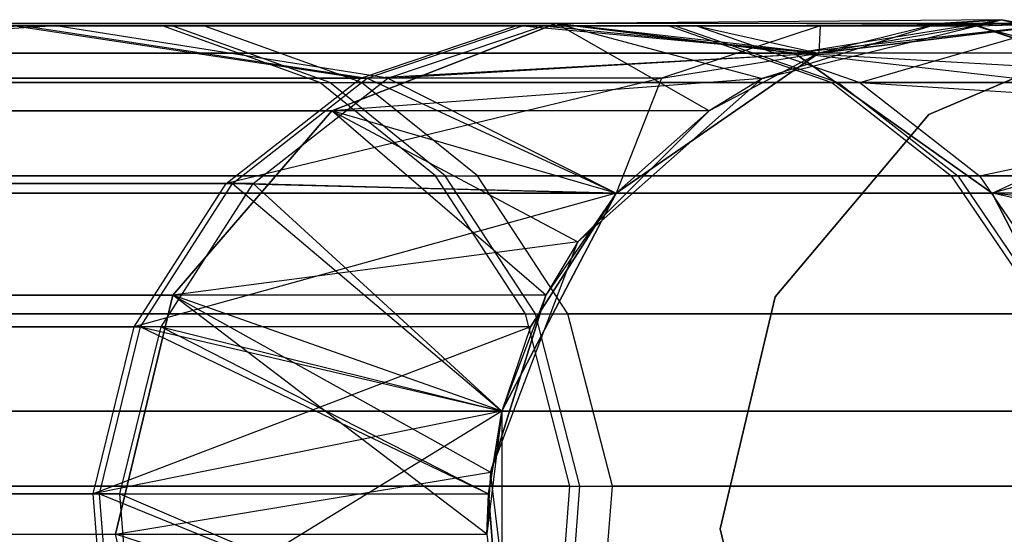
# Model space of a CAD drawing. Extents: x 0.3 to 7.1, y -3.38 to 3.38.
# Tile 463 of 604: x 6.81 to 7, y 0 to 0.1. Entities that reach past the tile are written whole.
import ezdxf

# ---------------------------------------------------------------- set-up
doc = ezdxf.new("R2010")
doc.units = 0
doc.header["$LTSCALE"] = 2.54
doc.layers.get('0').update_dxf_attribs({"linetype": 'CONTINUOUS'})

# ---------------------------------------------------------------- blocks, each defined once
blk = doc.blocks.new('SINGLES_AVVSTL_STL')
at = {"color": 0}
for p, q in [((6.9963, 0.1, 17.50622), (6.9098, 0.09927, 18.162)), ((6.9963, 0.1, 17.50622), (6.9098, 0.09927, 18.162)), ((6.94983, 0.08855, 1.70622), (6.9963, 0.1, 1.70622)), ((6.94983, 0.08855, 1.70622), (6.9963, 0.1, 1.70622)), ((6.9561, 0.0935, 18.17265), (6.9963, 0.1, 17.50622)), ((6.9561, 0.0935, 18.17265), (6.9963, 0.1, 17.50622)), ((6.9822, 0.08155, 1.9), (7.02481, 0.0997, 1.9)), ((7.02481, 0.0997, 1.7), (6.9822, 0.08155, 1.7)), ((7.02481, 0.0997, 1.7), (6.9822, 0.08155, 1.7)), ((6.9822, 0.08155, 1.9), (7.02481, 0.0997, 1.9)), ((6.9963, 0.1, 17.50622), (6.98424, 0.09927, 17.50622)), ((6.98424, 0.09927, 17.50622), (6.9963, 0.1, 1.70622)), ((6.9963, 0.1, 17.50622), (6.98424, 0.09927, 17.50622)), ((6.98424, 0.09927, 17.50622), (6.9963, 0.1, 1.70622)), ((6.9963, 0.1, 1.70622), (7.04277, 0.08855, 1.70622)), ((7.03176, 0.0935, 17.50622), (6.9963, 0.1, 17.50622)), ((6.9963, 0.1, 17.50622), (6.9963, 0.1, 1.70622)), ((6.9963, 0.1, 17.50622), (6.9963, 0.1, 1.70622)), ((7.03176, 0.0935, 17.50622), (6.9963, 0.1, 17.50622)), ((7.03176, 0.0935, 17.50622), (6.9963, 0.1, 1.70622)), ((7.03176, 0.0935, 17.50622), (6.9963, 0.1, 1.70622)), ((6.9963, 0.1, 1.70622), (7.04277, 0.08855, 1.70622)), ((6.80644, 0.09883, 59.76038), (6.64508, 0.08866, 60.05931)), ((6.80644, 0.09883, 59.76038), (6.64508, 0.08866, 60.05931)), ((6.8125, 0.09883, 52.85874), (6.65297, 0.08866, 53.15869)), ((6.8125, 0.09883, 52.85874), (6.65297, 0.08866, 53.15869)), ((6.67281, 0.09883, 60.07316), (6.80644, 0.09883, 59.76038)), ((6.67281, 0.09883, 60.07316), (6.80644, 0.09883, 59.76038)), ((6.68078, 0.09883, 53.17236), (6.8125, 0.09883, 52.85874)), ((6.68078, 0.09883, 53.17236), (6.8125, 0.09883, 52.85874)), ((6.69025, 0.09927, 18.78441), (6.9098, 0.09927, 18.162)), ((6.69025, 0.09927, 18.78441), (6.9098, 0.09927, 18.162)), ((6.9098, 0.09927, 22.52687), (6.69025, 0.09927, 21.90446)), ((6.9098, 0.09927, 22.52687), (6.69025, 0.09927, 21.90446)), ((6.83324, 0.09883, 56.55886), (6.69761, 0.09883, 56.24303)), ((6.83324, 0.09883, 56.55886), (6.69761, 0.09883, 56.24303)), ((6.70011, 0.09883, 60.0868), (6.83513, 0.09883, 59.77075)), ((6.70011, 0.09883, 60.0868), (6.83513, 0.09883, 59.77075)), ((6.70817, 0.09883, 53.18583), (6.84126, 0.09883, 52.86893)), ((6.70817, 0.09883, 53.18583), (6.84126, 0.09883, 52.86893)), ((6.80456, 0.09883, 56.56928), (6.90194, 0.09883, 56.89525)), ((6.80456, 0.09883, 56.56928), (6.87178, 0.08866, 56.90238)), ((6.80456, 0.09883, 56.56928), (6.87178, 0.08866, 56.90238)), ((6.80456, 0.09883, 56.56928), (6.90194, 0.09883, 56.89525)), ((6.80644, 0.09883, 59.76038), (6.87303, 0.08866, 59.42719)), ((6.80644, 0.09883, 59.76038), (6.87303, 0.08866, 59.42719)), ((6.80644, 0.09883, 59.76038), (6.9032, 0.09883, 59.43426)), ((6.80644, 0.09883, 59.76038), (6.9032, 0.09883, 59.43426)), ((6.90728, 0.09883, 52.53201), (6.8125, 0.09883, 52.85874)), ((6.87706, 0.08866, 52.52513), (6.8125, 0.09883, 52.85874)), ((6.87706, 0.08866, 52.52513), (6.8125, 0.09883, 52.85874)), ((6.90728, 0.09883, 52.53201), (6.8125, 0.09883, 52.85874)), ((6.86384, 0.08782, 56.54774), (6.83324, 0.09883, 56.55886)), ((6.83324, 0.09883, 56.55886), (6.93164, 0.09883, 56.88823)), ((6.86384, 0.08782, 56.54774), (6.83324, 0.09883, 56.55886)), ((6.83324, 0.09883, 56.55886), (6.93164, 0.09883, 56.88823)), ((6.86575, 0.08782, 59.78181), (6.83513, 0.09883, 59.77075)), ((6.86575, 0.08782, 59.78181), (6.83513, 0.09883, 59.77075)), ((6.83513, 0.09883, 59.77075), (6.93291, 0.09883, 59.44122)), ((6.83513, 0.09883, 59.77075), (6.93291, 0.09883, 59.44122)), ((6.87194, 0.08782, 52.87981), (6.84126, 0.09883, 52.86893)), ((6.93703, 0.09883, 52.53879), (6.84126, 0.09883, 52.86893)), ((6.87194, 0.08782, 52.87981), (6.84126, 0.09883, 52.86893)), ((6.93703, 0.09883, 52.53879), (6.84126, 0.09883, 52.86893)), ((6.86618, 0.0823, 18.15197), (6.9098, 0.09927, 18.162)), ((6.86618, 0.0823, 18.15197), (6.9098, 0.09927, 18.162)), ((6.9098, 0.09927, 22.52687), (6.86618, 0.0823, 22.5369)), ((6.9098, 0.09927, 22.52687), (6.86618, 0.0823, 22.5369)), ((6.87178, 0.08866, 56.90238), (6.90194, 0.09883, 56.89525)), ((6.87178, 0.08866, 56.90238), (6.90194, 0.09883, 56.89525)), ((6.87303, 0.08866, 59.42719), (6.9032, 0.09883, 59.43426)), ((6.87303, 0.08866, 59.42719), (6.9032, 0.09883, 59.43426)), ((6.87706, 0.08866, 52.52513), (6.90728, 0.09883, 52.53201)), ((6.87706, 0.08866, 52.52513), (6.90728, 0.09883, 52.53201)), ((6.96105, 0.09883, 57.22904), (6.90194, 0.09883, 56.89525)), ((6.96105, 0.09883, 57.22904), (6.90194, 0.09883, 56.89525)), ((6.9032, 0.09883, 59.43426), (6.96084, 0.0935, 58.76742)), ((6.9032, 0.09883, 59.43426), (6.96084, 0.0935, 58.76742)), ((6.99169, 0.09883, 59.10659), (6.9032, 0.09883, 59.43426)), ((6.99169, 0.09883, 59.10659), (6.9032, 0.09883, 59.43426)), ((6.90728, 0.09883, 52.53201), (6.96084, 0.0935, 51.88278)), ((6.90728, 0.09883, 52.53201), (6.96084, 0.0935, 51.88278)), ((6.90728, 0.09883, 52.53201), (6.93703, 0.09883, 52.53879)), ((6.90728, 0.09883, 52.53201), (6.93703, 0.09883, 52.53879)), ((6.9098, 0.09927, 18.162), (6.94983, 0.08855, 17.50622)), ((6.9098, 0.09927, 18.162), (6.9561, 0.0935, 18.17265)), ((6.98424, 0.09927, 17.50622), (6.9098, 0.09927, 18.162)), ((6.98424, 0.09927, 17.50622), (6.9098, 0.09927, 18.162)), ((6.9098, 0.09927, 18.162), (6.94983, 0.08855, 17.50622)), ((6.9098, 0.09927, 18.162), (6.9561, 0.0935, 18.17265)), ((7.00835, 0.09927, 23.18265), (6.9098, 0.09927, 22.52687)), ((6.98424, 0.09927, 23.18265), (6.9098, 0.09927, 22.52687)), ((6.93949, 0.0823, 23.18265), (6.9098, 0.09927, 22.52687)), ((6.93949, 0.0823, 23.18265), (6.9098, 0.09927, 22.52687)), ((6.96084, 0.0935, 23.18265), (6.9098, 0.09927, 22.52687)), ((6.98424, 0.09927, 23.18265), (6.9098, 0.09927, 22.52687)), ((6.96084, 0.0935, 23.18265), (6.9098, 0.09927, 22.52687)), ((7.00835, 0.09927, 23.18265), (6.9098, 0.09927, 22.52687)), ((6.9561, 0.0935, 22.51622), (6.9098, 0.09927, 22.52687)), ((6.9561, 0.0935, 22.51622), (6.9098, 0.09927, 22.52687)), ((6.96105, 0.09883, 57.22904), (6.93027, 0.08866, 57.23264)), ((6.96105, 0.09883, 57.22904), (6.93027, 0.08866, 57.23264)), ((6.93164, 0.09883, 56.88823), (6.96332, 0.08782, 56.88074)), ((6.99137, 0.09883, 57.22551), (6.93164, 0.09883, 56.88823)), ((6.93164, 0.09883, 56.88823), (6.96332, 0.08782, 56.88074)), ((6.99137, 0.09883, 57.22551), (6.93164, 0.09883, 56.88823)), ((6.93291, 0.09883, 59.44122), (6.9646, 0.08782, 59.44865)), ((6.93291, 0.09883, 59.44122), (6.99169, 0.09883, 59.10659)), ((6.93291, 0.09883, 59.44122), (6.9646, 0.08782, 59.44865)), ((6.93291, 0.09883, 59.44122), (6.99169, 0.09883, 59.10659)), ((6.93703, 0.09883, 52.53879), (7.00835, 0.09927, 51.88278)), ((6.93703, 0.09883, 52.53879), (7.00835, 0.09927, 51.88278)), ((6.93703, 0.09883, 52.53879), (6.96084, 0.0935, 51.88278)), ((6.93703, 0.09883, 52.53879), (6.96084, 0.0935, 51.88278)), ((6.93703, 0.09883, 52.53879), (6.96877, 0.08782, 52.54603)), ((6.93703, 0.09883, 52.53879), (6.96877, 0.08782, 52.54603)), ((6.98424, 0.09927, 17.50622), (6.94983, 0.08855, 17.50622)), ((6.98424, 0.09927, 17.50622), (6.94983, 0.08855, 17.50622)), ((6.98424, 0.09927, 17.50622), (6.94983, 0.08855, 1.70622)), ((6.98424, 0.09927, 17.50622), (6.94983, 0.08855, 1.70622)), ((7.00835, 0.09927, 23.18265), (6.9561, 0.0935, 22.51622)), ((7.00835, 0.09927, 23.18265), (6.9561, 0.0935, 22.51622)), ((7.00835, 0.09927, 23.18265), (6.96084, 0.0935, 51.88278)), ((6.96084, 0.0935, 51.88278), (7.00835, 0.09927, 51.88278)), ((7.00835, 0.09927, 23.18265), (6.96084, 0.0935, 51.88278)), ((6.98424, 0.09927, 23.18265), (6.96084, 0.0935, 51.88278)), ((6.98424, 0.09927, 23.18265), (6.96084, 0.0935, 51.88278)), ((6.98424, 0.09927, 23.18265), (6.96084, 0.0935, 23.18265)), ((6.98424, 0.09927, 23.18265), (6.96084, 0.0935, 23.18265)), ((6.96084, 0.0935, 51.88278), (7.00835, 0.09927, 51.88278)), ((7.00835, 0.09927, 58.76742), (6.96084, 0.0935, 58.76742)), ((7.00835, 0.09927, 57.56742), (6.96084, 0.0935, 57.56742)), ((7.00835, 0.09927, 58.76742), (6.96084, 0.0935, 58.76742)), ((7.00835, 0.09927, 57.56742), (6.96084, 0.0935, 57.56742)), ((6.99169, 0.09883, 59.10659), (6.96084, 0.0935, 58.76742)), ((6.99169, 0.09883, 59.10659), (6.96084, 0.0935, 58.76742)), ((6.96105, 0.09883, 57.22904), (6.96084, 0.0935, 57.56742)), ((6.96105, 0.09883, 57.22904), (6.96084, 0.0935, 57.56742)), ((6.96105, 0.09883, 57.22904), (7.00835, 0.09927, 57.56742)), ((6.96105, 0.09883, 57.22904), (7.00835, 0.09927, 57.56742)), ((6.99137, 0.09883, 57.22551), (6.96105, 0.09883, 57.22904)), ((6.99137, 0.09883, 57.22551), (6.96105, 0.09883, 57.22904)), ((6.96877, 0.08782, 52.54603), (7.00835, 0.09927, 51.88278)), ((6.96877, 0.08782, 52.54603), (7.00835, 0.09927, 51.88278)), ((6.99137, 0.09883, 57.22551), (7.00835, 0.09927, 57.56742)), ((6.99137, 0.09883, 57.22551), (7.00835, 0.09927, 57.56742)), ((7.0237, 0.08782, 57.22174), (6.99137, 0.09883, 57.22551)), ((6.99137, 0.09883, 57.22551), (7.05311, 0.0823, 57.56742)), ((6.99137, 0.09883, 57.22551), (7.05311, 0.0823, 57.56742)), ((7.0237, 0.08782, 57.22174), (6.99137, 0.09883, 57.22551)), ((6.99169, 0.09883, 59.10659), (7.00835, 0.09927, 58.76742)), ((6.99169, 0.09883, 59.10659), (7.00835, 0.09927, 58.76742)), ((7.02403, 0.08782, 59.11033), (6.99169, 0.09883, 59.10659)), ((7.02403, 0.08782, 59.11033), (6.99169, 0.09883, 59.10659)), ((6.73299, 0.0935, 18.80517), (6.9561, 0.0935, 18.17265)), ((6.73299, 0.0935, 18.80517), (6.9561, 0.0935, 18.17265)), ((6.9561, 0.0935, 22.51622), (6.73299, 0.0935, 21.8837)), ((6.9561, 0.0935, 22.51622), (6.73299, 0.0935, 21.8837)), ((6.87303, 0.08866, 59.42719), (6.96084, 0.0935, 58.76742)), ((6.87303, 0.08866, 59.42719), (6.96084, 0.0935, 58.76742)), ((6.87706, 0.08866, 52.52513), (6.96084, 0.0935, 51.88278)), ((6.87706, 0.08866, 52.52513), (6.96084, 0.0935, 51.88278)), ((6.96084, 0.0935, 23.18265), (6.92145, 0.06631, 51.88278)), ((6.92145, 0.06631, 51.88278), (6.96084, 0.0935, 51.88278)), ((6.96084, 0.0935, 23.18265), (6.92145, 0.06631, 51.88278)), ((6.92145, 0.06631, 51.88278), (6.96084, 0.0935, 51.88278)), ((6.96084, 0.0935, 58.76742), (6.92145, 0.06631, 58.76742)), ((6.96084, 0.0935, 57.56742), (6.92145, 0.06631, 57.56742)), ((6.96084, 0.0935, 58.76742), (6.92145, 0.06631, 58.76742)), ((6.96084, 0.0935, 57.56742), (6.92145, 0.06631, 57.56742)), ((6.93027, 0.08866, 57.23264), (6.96084, 0.0935, 57.56742)), ((6.93027, 0.08866, 57.23264), (6.96084, 0.0935, 57.56742)), ((6.96084, 0.0935, 23.18265), (6.93949, 0.0823, 23.18265)), ((6.96084, 0.0935, 23.18265), (6.93949, 0.0823, 23.18265)), ((7.04277, 0.08855, 17.50622), (6.9561, 0.0935, 18.17265)), ((6.9561, 0.0935, 18.17265), (6.99449, 0.06631, 18.18148)), ((7.04277, 0.08855, 17.50622), (6.9561, 0.0935, 18.17265)), ((7.03176, 0.0935, 17.50622), (6.9561, 0.0935, 18.17265)), ((7.03176, 0.0935, 17.50622), (6.9561, 0.0935, 18.17265)), ((6.9561, 0.0935, 18.17265), (6.99449, 0.06631, 18.18148)), ((7.03176, 0.0935, 23.18265), (6.9561, 0.0935, 22.51622)), ((7.03176, 0.0935, 23.18265), (6.9561, 0.0935, 22.51622)), ((7.05311, 0.0823, 23.18265), (6.9561, 0.0935, 22.51622)), ((7.05311, 0.0823, 23.18265), (6.9561, 0.0935, 22.51622)), ((6.99449, 0.06631, 22.50739), (6.9561, 0.0935, 22.51622)), ((6.99449, 0.06631, 22.50739), (6.9561, 0.0935, 22.51622)), ((6.96084, 0.0935, 23.18265), (6.96084, 0.0935, 51.88278)), ((6.96084, 0.0935, 23.18265), (6.96084, 0.0935, 51.88278)), ((6.96084, 0.0935, 57.56742), (6.96084, 0.0935, 58.76742)), ((6.96084, 0.0935, 57.56742), (6.96084, 0.0935, 58.76742)), ((6.87178, 0.08866, 56.90238), (6.64263, 0.08866, 56.27062)), ((6.87178, 0.08866, 56.90238), (6.64263, 0.08866, 56.27062)), ((6.64508, 0.08866, 60.05931), (6.87303, 0.08866, 59.42719)), ((6.64508, 0.08866, 60.05931), (6.87303, 0.08866, 59.42719)), ((6.87706, 0.08866, 52.52513), (6.65297, 0.08866, 53.15869)), ((6.87706, 0.08866, 52.52513), (6.65297, 0.08866, 53.15869)), ((6.84563, 0.06819, 56.90856), (6.87178, 0.08866, 56.90238)), ((6.93027, 0.08866, 57.23264), (6.84563, 0.06819, 56.90856)), ((6.93027, 0.08866, 57.23264), (6.84563, 0.06819, 56.90856)), ((6.84563, 0.06819, 56.90856), (6.87178, 0.08866, 56.90238)), ((6.84686, 0.06819, 59.42105), (6.87303, 0.08866, 59.42719)), ((6.84686, 0.06819, 59.42105), (6.87303, 0.08866, 59.42719)), ((6.85086, 0.06819, 52.51915), (6.87706, 0.08866, 52.52513)), ((6.85086, 0.06819, 52.51915), (6.87706, 0.08866, 52.52513)), ((6.94983, 0.08855, 17.50622), (6.86618, 0.0823, 18.15197)), ((6.94983, 0.08855, 17.50622), (6.86618, 0.0823, 18.15197)), ((6.93027, 0.08866, 57.23264), (6.87178, 0.08866, 56.90238)), ((6.93027, 0.08866, 57.23264), (6.87178, 0.08866, 56.90238)), ((6.87303, 0.08866, 59.42719), (6.92145, 0.06631, 58.76742)), ((6.87303, 0.08866, 59.42719), (6.92145, 0.06631, 58.76742)), ((6.87706, 0.08866, 52.52513), (6.92145, 0.06631, 51.88278)), ((6.87706, 0.08866, 52.52513), (6.92145, 0.06631, 51.88278)), ((6.914, 0.05681, 1.70622), (6.94983, 0.08855, 1.70622)), ((6.914, 0.05681, 1.70622), (6.94983, 0.08855, 1.70622)), ((6.93027, 0.08866, 57.23264), (6.92145, 0.06631, 57.56742)), ((6.93027, 0.08866, 57.23264), (6.92145, 0.06631, 57.56742)), ((6.94983, 0.08855, 17.50622), (6.93949, 0.0823, 17.50622)), ((6.94983, 0.08855, 1.70622), (6.93949, 0.0823, 17.50622)), ((6.94983, 0.08855, 17.50622), (6.93949, 0.0823, 17.50622)), ((6.94983, 0.08855, 1.70622), (6.93949, 0.0823, 17.50622)), ((6.94983, 0.08855, 1.70622), (6.94983, 0.08855, 17.50622)), ((6.94983, 0.08855, 1.70622), (6.94983, 0.08855, 17.50622)), ((6.99449, 0.06631, 18.18148), (7.04277, 0.08855, 17.50622)), ((6.99449, 0.06631, 18.18148), (7.04277, 0.08855, 17.50622)), ((6.86384, 0.08782, 56.54774), (6.72671, 0.08782, 56.22842)), ((6.86384, 0.08782, 56.54774), (6.72671, 0.08782, 56.22842)), ((6.72924, 0.08782, 60.10134), (6.86575, 0.08782, 59.78181)), ((6.72924, 0.08782, 60.10134), (6.86575, 0.08782, 59.78181)), ((6.73738, 0.08782, 53.2002), (6.87194, 0.08782, 52.87981)), ((6.73738, 0.08782, 53.2002), (6.87194, 0.08782, 52.87981)), ((6.88629, 0.06969, 56.53958), (6.86384, 0.08782, 56.54774)), ((6.86384, 0.08782, 56.54774), (6.96332, 0.08782, 56.88074)), ((6.86384, 0.08782, 56.54774), (6.96332, 0.08782, 56.88074)), ((6.88629, 0.06969, 56.53958), (6.86384, 0.08782, 56.54774)), ((6.88821, 0.06969, 59.78992), (6.86575, 0.08782, 59.78181)), ((6.86575, 0.08782, 59.78181), (6.9646, 0.08782, 59.44865)), ((6.88821, 0.06969, 59.78992), (6.86575, 0.08782, 59.78181)), ((6.86575, 0.08782, 59.78181), (6.9646, 0.08782, 59.44865)), ((6.89446, 0.06969, 52.88779), (6.87194, 0.08782, 52.87981)), ((6.96877, 0.08782, 52.54603), (6.87194, 0.08782, 52.87981)), ((6.89446, 0.06969, 52.88779), (6.87194, 0.08782, 52.87981)), ((6.96877, 0.08782, 52.54603), (6.87194, 0.08782, 52.87981)), ((6.96332, 0.08782, 56.88074), (6.98656, 0.06969, 56.87524)), ((7.0237, 0.08782, 57.22174), (6.96332, 0.08782, 56.88074)), ((6.96332, 0.08782, 56.88074), (6.98656, 0.06969, 56.87524)), ((7.0237, 0.08782, 57.22174), (6.96332, 0.08782, 56.88074)), ((6.9646, 0.08782, 59.44865), (7.02403, 0.08782, 59.11033)), ((6.9646, 0.08782, 59.44865), (6.98786, 0.06969, 59.4541)), ((6.9646, 0.08782, 59.44865), (7.02403, 0.08782, 59.11033)), ((6.9646, 0.08782, 59.44865), (6.98786, 0.06969, 59.4541)), ((6.96877, 0.08782, 52.54603), (7.05311, 0.0823, 51.88278)), ((6.96877, 0.08782, 52.54603), (7.05311, 0.0823, 51.88278)), ((6.96877, 0.08782, 52.54603), (6.99206, 0.06969, 52.55134)), ((6.96877, 0.08782, 52.54603), (6.99206, 0.06969, 52.55134)), ((6.65, 0.0823, 18.76485), (6.86618, 0.0823, 18.15197)), ((6.65, 0.0823, 18.76485), (6.86618, 0.0823, 18.15197)), ((6.86618, 0.0823, 22.5369), (6.65, 0.0823, 21.92401)), ((6.86618, 0.0823, 22.5369), (6.65, 0.0823, 21.92401)), ((6.83525, 0.04647, 18.14485), (6.86618, 0.0823, 18.15197)), ((6.83525, 0.04647, 18.14485), (6.86618, 0.0823, 18.15197)), ((6.86618, 0.0823, 22.5369), (6.83525, 0.04647, 22.54401)), ((6.86618, 0.0823, 22.5369), (6.83525, 0.04647, 22.54401)), ((6.86618, 0.0823, 18.15197), (6.914, 0.05681, 17.50622)), ((6.93949, 0.0823, 17.50622), (6.86618, 0.0823, 18.15197)), ((6.93949, 0.0823, 17.50622), (6.86618, 0.0823, 18.15197)), ((6.86618, 0.0823, 18.15197), (6.914, 0.05681, 17.50622)), ((6.90775, 0.04647, 23.18265), (6.86618, 0.0823, 22.5369)), ((6.92145, 0.06631, 23.18265), (6.86618, 0.0823, 22.5369)), ((6.90775, 0.04647, 23.18265), (6.86618, 0.0823, 22.5369)), ((6.92145, 0.06631, 23.18265), (6.86618, 0.0823, 22.5369)), ((6.93949, 0.0823, 23.18265), (6.86618, 0.0823, 22.5369)), ((6.93949, 0.0823, 23.18265), (6.86618, 0.0823, 22.5369)), ((6.93949, 0.0823, 17.50622), (6.914, 0.05681, 17.50622)), ((6.914, 0.05681, 1.70622), (6.93949, 0.0823, 17.50622)), ((6.914, 0.05681, 1.70622), (6.93949, 0.0823, 17.50622)), ((6.93949, 0.0823, 17.50622), (6.914, 0.05681, 17.50622)), ((6.93949, 0.0823, 23.18265), (6.92145, 0.06631, 51.88278)), ((6.93949, 0.0823, 23.18265), (6.92145, 0.06631, 51.88278)), ((6.93949, 0.0823, 23.18265), (6.92145, 0.06631, 23.18265)), ((6.93949, 0.0823, 23.18265), (6.92145, 0.06631, 23.18265)), ((6.99206, 0.06969, 52.55134), (7.05311, 0.0823, 51.88278)), ((6.99206, 0.06969, 52.55134), (7.05311, 0.0823, 51.88278)), ((7.05311, 0.0823, 23.18265), (6.99449, 0.06631, 22.50739)), ((7.05311, 0.0823, 23.18265), (6.99449, 0.06631, 22.50739)), ((6.95234, 0.04615, 1.9), (6.9822, 0.08155, 1.9)), ((6.9822, 0.08155, 1.7), (6.95234, 0.04615, 1.7)), ((6.9822, 0.08155, 1.7), (6.95234, 0.04615, 1.7)), ((6.95234, 0.04615, 1.9), (6.9822, 0.08155, 1.9)), ((6.9822, 0.08155, 1.7), (6.9822, 0.08155, 1.9)), ((6.9822, 0.08155, 1.7), (6.9822, 0.08155, 1.9)), ((6.88629, 0.06969, 56.53958), (6.74806, 0.06969, 56.21771)), ((6.88629, 0.06969, 56.53958), (6.74806, 0.06969, 56.21771)), ((6.75061, 0.06969, 60.11202), (6.88821, 0.06969, 59.78992)), ((6.75061, 0.06969, 60.11202), (6.88821, 0.06969, 59.78992)), ((6.75882, 0.06969, 53.21075), (6.89446, 0.06969, 52.88779)), ((6.75882, 0.06969, 53.21075), (6.89446, 0.06969, 52.88779)), ((6.90381, 0.04283, 56.5332), (6.88629, 0.06969, 56.53958)), ((6.88629, 0.06969, 56.53958), (6.98656, 0.06969, 56.87524)), ((6.88629, 0.06969, 56.53958), (6.98656, 0.06969, 56.87524)), ((6.90381, 0.04283, 56.5332), (6.88629, 0.06969, 56.53958)), ((6.90575, 0.04283, 59.79626), (6.88821, 0.06969, 59.78992)), ((6.88821, 0.06969, 59.78992), (6.98786, 0.06969, 59.4541)), ((6.90575, 0.04283, 59.79626), (6.88821, 0.06969, 59.78992)), ((6.88821, 0.06969, 59.78992), (6.98786, 0.06969, 59.4541)), ((6.91203, 0.04283, 52.89401), (6.89446, 0.06969, 52.88779)), ((6.99206, 0.06969, 52.55134), (6.89446, 0.06969, 52.88779)), ((6.91203, 0.04283, 52.89401), (6.89446, 0.06969, 52.88779)), ((6.99206, 0.06969, 52.55134), (6.89446, 0.06969, 52.88779)), ((6.98656, 0.06969, 56.87524), (7.00471, 0.04283, 56.87096)), ((7.04743, 0.06969, 57.21897), (6.98656, 0.06969, 56.87524)), ((6.98656, 0.06969, 56.87524), (7.00471, 0.04283, 56.87096)), ((7.04743, 0.06969, 57.21897), (6.98656, 0.06969, 56.87524)), ((6.98786, 0.06969, 59.4541), (7.04776, 0.06969, 59.11307)), ((6.98786, 0.06969, 59.4541), (7.00601, 0.04283, 59.45836)), ((6.98786, 0.06969, 59.4541), (7.04776, 0.06969, 59.11307)), ((6.98786, 0.06969, 59.4541), (7.00601, 0.04283, 59.45836)), ((6.99206, 0.06969, 52.55134), (7.06801, 0.06969, 51.88278)), ((6.99206, 0.06969, 52.55134), (7.06801, 0.06969, 51.88278)), ((6.99206, 0.06969, 52.55134), (7.01024, 0.04283, 52.55548)), ((6.99206, 0.06969, 52.55134), (7.01024, 0.04283, 52.55548)), ((6.84563, 0.06819, 56.90856), (6.61861, 0.06819, 56.28268)), ((6.84563, 0.06819, 56.90856), (6.61861, 0.06819, 56.28268)), ((6.62103, 0.06819, 60.0473), (6.84686, 0.06819, 59.42105)), ((6.62103, 0.06819, 60.0473), (6.84686, 0.06819, 59.42105)), ((6.85086, 0.06819, 52.51915), (6.62885, 0.06819, 53.14683)), ((6.85086, 0.06819, 52.51915), (6.62885, 0.06819, 53.14683)), ((6.82777, 0.04034, 56.91279), (6.84563, 0.06819, 56.90856)), ((6.82777, 0.04034, 56.91279), (6.84563, 0.06819, 56.90856)), ((6.82899, 0.04034, 59.41686), (6.84686, 0.06819, 59.42105)), ((6.82899, 0.04034, 59.41686), (6.84686, 0.06819, 59.42105)), ((6.83297, 0.04034, 52.51508), (6.85086, 0.06819, 52.51915)), ((6.83297, 0.04034, 52.51508), (6.85086, 0.06819, 52.51915)), ((6.92145, 0.06631, 57.56742), (6.84563, 0.06819, 56.90856)), ((6.92145, 0.06631, 57.56742), (6.84563, 0.06819, 56.90856)), ((6.84686, 0.06819, 59.42105), (6.8992, 0.02393, 58.76742)), ((6.84686, 0.06819, 59.42105), (6.8992, 0.02393, 58.76742)), ((6.84686, 0.06819, 59.42105), (6.92145, 0.06631, 58.76742)), ((6.84686, 0.06819, 59.42105), (6.92145, 0.06631, 58.76742)), ((6.85086, 0.06819, 52.51915), (6.8992, 0.02393, 51.88278)), ((6.85086, 0.06819, 52.51915), (6.8992, 0.02393, 51.88278)), ((6.85086, 0.06819, 52.51915), (6.92145, 0.06631, 51.88278)), ((6.85086, 0.06819, 52.51915), (6.92145, 0.06631, 51.88278)), ((6.76842, 0.06631, 18.82238), (6.99449, 0.06631, 18.18148)), ((6.76842, 0.06631, 18.82238), (6.99449, 0.06631, 18.18148)), ((6.99449, 0.06631, 22.50739), (6.76842, 0.06631, 21.86649)), ((6.99449, 0.06631, 22.50739), (6.76842, 0.06631, 21.86649)), ((6.92145, 0.06631, 57.56742), (6.82777, 0.04034, 56.91279)), ((6.92145, 0.06631, 57.56742), (6.82777, 0.04034, 56.91279)), ((6.92145, 0.06631, 23.18265), (6.8992, 0.02393, 51.88278)), ((6.8992, 0.02393, 51.88278), (6.92145, 0.06631, 51.88278)), ((6.92145, 0.06631, 23.18265), (6.8992, 0.02393, 51.88278)), ((6.8992, 0.02393, 51.88278), (6.92145, 0.06631, 51.88278)), ((6.92145, 0.06631, 58.76742), (6.8992, 0.02393, 58.76742)), ((6.92145, 0.06631, 58.76742), (6.8992, 0.02393, 58.76742)), ((6.92145, 0.06631, 57.56742), (6.9048, 0.04034, 57.56742)), ((6.9048, 0.04034, 57.56742), (6.92145, 0.06631, 58.76742)), ((6.9048, 0.04034, 57.56742), (6.92145, 0.06631, 58.76742)), ((6.92145, 0.06631, 57.56742), (6.9048, 0.04034, 57.56742)), ((6.92145, 0.06631, 23.18265), (6.90775, 0.04647, 23.18265)), ((6.92145, 0.06631, 23.18265), (6.90775, 0.04647, 23.18265)), ((6.92145, 0.06631, 23.18265), (6.92145, 0.06631, 51.88278)), ((6.92145, 0.06631, 23.18265), (6.92145, 0.06631, 51.88278)), ((6.92145, 0.06631, 57.56742), (6.92145, 0.06631, 58.76742)), ((6.92145, 0.06631, 57.56742), (6.92145, 0.06631, 58.76742)), ((7.0786, 0.05681, 17.50622), (6.99449, 0.06631, 18.18148)), ((6.99449, 0.06631, 18.18148), (7.01617, 0.02393, 18.18647)), ((7.0786, 0.05681, 17.50622), (6.99449, 0.06631, 18.18148)), ((7.07115, 0.06631, 17.50622), (6.99449, 0.06631, 18.18148)), ((7.07115, 0.06631, 17.50622), (6.99449, 0.06631, 18.18148)), ((6.99449, 0.06631, 18.18148), (7.01617, 0.02393, 18.18647)), ((7.07115, 0.06631, 23.18265), (6.99449, 0.06631, 22.50739)), ((7.07115, 0.06631, 23.18265), (6.99449, 0.06631, 22.50739)), ((7.08484, 0.04647, 23.18265), (6.99449, 0.06631, 22.50739)), ((7.08484, 0.04647, 23.18265), (6.99449, 0.06631, 22.50739)), ((7.01617, 0.02393, 22.5024), (6.99449, 0.06631, 22.50739)), ((7.01617, 0.02393, 22.5024), (6.99449, 0.06631, 22.50739)), ((6.914, 0.05681, 17.50622), (6.83525, 0.04647, 18.14485)), ((6.914, 0.05681, 17.50622), (6.83525, 0.04647, 18.14485)), ((6.89703, 0.01205, 1.70622), (6.914, 0.05681, 1.70622)), ((6.89703, 0.01205, 1.70622), (6.914, 0.05681, 1.70622)), ((6.914, 0.05681, 17.50622), (6.90775, 0.04647, 17.50622)), ((6.914, 0.05681, 1.70622), (6.90775, 0.04647, 17.50622)), ((6.914, 0.05681, 17.50622), (6.90775, 0.04647, 17.50622)), ((6.914, 0.05681, 1.70622), (6.90775, 0.04647, 17.50622)), ((6.914, 0.05681, 1.70622), (6.914, 0.05681, 17.50622)), ((6.914, 0.05681, 1.70622), (6.914, 0.05681, 17.50622)), ((6.62145, 0.04647, 18.75099), (6.83525, 0.04647, 18.14485)), ((6.62145, 0.04647, 18.75099), (6.83525, 0.04647, 18.14485)), ((6.83525, 0.04647, 22.54401), (6.62145, 0.04647, 21.93788)), ((6.83525, 0.04647, 22.54401), (6.62145, 0.04647, 21.93788)), ((6.82409, 0, 18.14229), (6.83525, 0.04647, 18.14485)), ((6.82409, 0, 18.14229), (6.83525, 0.04647, 18.14485)), ((6.83525, 0.04647, 22.54401), (6.82409, 0, 22.54658)), ((6.83525, 0.04647, 22.54401), (6.82409, 0, 22.54658)), ((6.83525, 0.04647, 18.14485), (6.89703, 0.01205, 17.50622)), ((6.90775, 0.04647, 17.50622), (6.83525, 0.04647, 18.14485)), ((6.90775, 0.04647, 17.50622), (6.83525, 0.04647, 18.14485)), ((6.83525, 0.04647, 18.14485), (6.89703, 0.01205, 17.50622)), ((6.8963, 0, 23.18265), (6.83525, 0.04647, 22.54401)), ((6.8992, 0.02393, 23.18265), (6.83525, 0.04647, 22.54401)), ((6.8963, 0, 23.18265), (6.83525, 0.04647, 22.54401)), ((6.8992, 0.02393, 23.18265), (6.83525, 0.04647, 22.54401)), ((6.90775, 0.04647, 23.18265), (6.83525, 0.04647, 22.54401)), ((6.90775, 0.04647, 23.18265), (6.83525, 0.04647, 22.54401)), ((6.90775, 0.04647, 17.50622), (6.89703, 0.01205, 17.50622)), ((6.89703, 0.01205, 1.70622), (6.90775, 0.04647, 17.50622)), ((6.89703, 0.01205, 1.70622), (6.90775, 0.04647, 17.50622)), ((6.90775, 0.04647, 17.50622), (6.89703, 0.01205, 17.50622)), ((6.90775, 0.04647, 23.18265), (6.8992, 0.02393, 51.88278)), ((6.90775, 0.04647, 23.18265), (6.8992, 0.02393, 51.88278)), ((6.90775, 0.04647, 23.18265), (6.8992, 0.02393, 23.18265)), ((6.90775, 0.04647, 23.18265), (6.8992, 0.02393, 23.18265)), ((6.94163, 0.00109, 1.9), (6.95234, 0.04615, 1.9)), ((6.95234, 0.04615, 1.7), (6.94163, 0.00109, 1.7)), ((6.95234, 0.04615, 1.7), (6.94163, 0.00109, 1.7)), ((6.94163, 0.00109, 1.9), (6.95234, 0.04615, 1.9)), ((6.95234, 0.04615, 1.7), (6.95234, 0.04615, 1.9)), ((6.95234, 0.04615, 1.7), (6.95234, 0.04615, 1.9)), ((6.90381, 0.04283, 56.5332), (6.76473, 0.04283, 56.20934)), ((6.90381, 0.04283, 56.5332), (6.76473, 0.04283, 56.20934)), ((6.76729, 0.04283, 60.12035), (6.90575, 0.04283, 59.79626)), ((6.76729, 0.04283, 60.12035), (6.90575, 0.04283, 59.79626)), ((6.77555, 0.04283, 53.21898), (6.91203, 0.04283, 52.89401)), ((6.77555, 0.04283, 53.21898), (6.91203, 0.04283, 52.89401)), ((6.91245, 0.00938, 56.53007), (6.90381, 0.04283, 56.5332)), ((6.90381, 0.04283, 56.5332), (7.00471, 0.04283, 56.87096)), ((6.90381, 0.04283, 56.5332), (7.00471, 0.04283, 56.87096)), ((6.91245, 0.00938, 56.53007), (6.90381, 0.04283, 56.5332)), ((6.9144, 0.00938, 59.79938), (6.90575, 0.04283, 59.79626)), ((6.90575, 0.04283, 59.79626), (7.00601, 0.04283, 59.45836)), ((6.9144, 0.00938, 59.79938), (6.90575, 0.04283, 59.79626)), ((6.90575, 0.04283, 59.79626), (7.00601, 0.04283, 59.45836)), ((6.9207, 0.00938, 52.89709), (6.91203, 0.04283, 52.89401)), ((7.01024, 0.04283, 52.55548), (6.91203, 0.04283, 52.89401)), ((6.9207, 0.00938, 52.89709), (6.91203, 0.04283, 52.89401)), ((7.01024, 0.04283, 52.55548), (6.91203, 0.04283, 52.89401)), ((6.82777, 0.04034, 56.91279), (6.6022, 0.04034, 56.29091)), ((6.82777, 0.04034, 56.91279), (6.6022, 0.04034, 56.29091)), ((6.60461, 0.04034, 60.03909), (6.82899, 0.04034, 59.41686)), ((6.60461, 0.04034, 60.03909), (6.82899, 0.04034, 59.41686)), ((6.83297, 0.04034, 52.51508), (6.61237, 0.04034, 53.13872)), ((6.83297, 0.04034, 52.51508), (6.61237, 0.04034, 53.13872)), ((6.8198, 0.00788, 56.91467), (6.82777, 0.04034, 56.91279)), ((6.9048, 0.04034, 57.56742), (6.8198, 0.00788, 56.91467)), ((6.9048, 0.04034, 57.56742), (6.8198, 0.00788, 56.91467)), ((6.8198, 0.00788, 56.91467), (6.82777, 0.04034, 56.91279)), ((6.82102, 0.00788, 59.41499), (6.82899, 0.04034, 59.41686)), ((6.82102, 0.00788, 59.41499), (6.82899, 0.04034, 59.41686)), ((6.82498, 0.00788, 52.51326), (6.83297, 0.04034, 52.51508)), ((6.82498, 0.00788, 52.51326), (6.83297, 0.04034, 52.51508)), ((6.9048, 0.04034, 57.56742), (6.82777, 0.04034, 56.91279)), ((6.9048, 0.04034, 57.56742), (6.82777, 0.04034, 56.91279)), ((6.82899, 0.04034, 59.41686), (6.89661, 0.00788, 58.76742)), ((6.82899, 0.04034, 59.41686), (6.89661, 0.00788, 58.76742)), ((6.82899, 0.04034, 59.41686), (6.8992, 0.02393, 58.76742)), ((6.82899, 0.04034, 59.41686), (6.8992, 0.02393, 58.76742)), ((6.83297, 0.04034, 52.51508), (6.89661, 0.00788, 51.88278)), ((6.83297, 0.04034, 52.51508), (6.89661, 0.00788, 51.88278)), ((6.83297, 0.04034, 52.51508), (6.8992, 0.02393, 51.88278)), ((6.83297, 0.04034, 52.51508), (6.8992, 0.02393, 51.88278)), ((6.9048, 0.04034, 57.56742), (6.8992, 0.02393, 58.76742)), ((6.9048, 0.04034, 57.56742), (6.8992, 0.02393, 58.76742)), ((6.9048, 0.04034, 57.56742), (6.8992, 0.02393, 57.56742)), ((6.9048, 0.04034, 57.56742), (6.8992, 0.02393, 57.56742)), ((6.78843, 0.02393, 18.83209), (7.01617, 0.02393, 18.18647)), ((6.78843, 0.02393, 18.83209), (7.01617, 0.02393, 18.18647)), ((7.01617, 0.02393, 22.5024), (6.78843, 0.02393, 21.85677)), ((7.01617, 0.02393, 22.5024), (6.78843, 0.02393, 21.85677)), ((6.8992, 0.02393, 57.56742), (6.8198, 0.00788, 56.91467)), ((6.8992, 0.02393, 57.56742), (6.8198, 0.00788, 56.91467)), ((6.8992, 0.02393, 57.56742), (6.82219, -0.02335, 56.91411)), ((6.8992, 0.02393, 57.56742), (6.82219, -0.02335, 56.91411)), ((6.8992, 0.02393, 23.18265), (6.8963, 0, 23.18265)), ((6.8992, 0.02393, 23.18265), (6.8963, 0, 23.18265)), ((6.8992, 0.02393, 23.18265), (6.89661, 0.00788, 51.88278)), ((6.89661, 0.00788, 51.88278), (6.8992, 0.02393, 51.88278)), ((6.8992, 0.02393, 23.18265), (6.89661, 0.00788, 51.88278)), ((6.89661, 0.00788, 51.88278), (6.8992, 0.02393, 51.88278)), ((6.8992, 0.02393, 58.76742), (6.89661, 0.00788, 58.76742)), ((6.8992, 0.02393, 57.56742), (6.89661, 0.00788, 58.76742)), ((6.8992, 0.02393, 58.76742), (6.89661, 0.00788, 58.76742)), ((6.8992, 0.02393, 57.56742), (6.89661, 0.00788, 58.76742)), ((6.8992, 0.02393, 23.18265), (6.8992, 0.02393, 51.88278)), ((6.8992, 0.02393, 23.18265), (6.8992, 0.02393, 51.88278)), ((6.8992, 0.02393, 57.56742), (6.8992, 0.02393, 58.76742)), ((6.8992, 0.02393, 57.56742), (6.8992, 0.02393, 58.76742)), ((6.8992, 0.02393, 57.56742), (6.8992, -0.02393, 57.56742)), ((6.8992, 0.02393, 57.56742), (6.8992, -0.02393, 57.56742)), ((6.82409, 0, 18.14229), (6.89703, 0.01205, 17.50622)), ((6.82409, 0, 18.14229), (6.89703, 0.01205, 17.50622)), ((6.89703, 0.01205, 17.50622), (6.8963, 0, 17.50622)), ((6.89703, 0.01205, 1.70622), (6.8963, 0, 17.50622)), ((6.89703, 0.01205, 17.50622), (6.8963, 0, 17.50622)), ((6.89703, 0.01205, 1.70622), (6.8963, 0, 17.50622)), ((6.9028, -0.03546, 1.70622), (6.89703, 0.01205, 1.70622)), ((6.89703, 0.01205, 1.70622), (6.89703, 0.01205, 17.50622)), ((6.89703, 0.01205, 1.70622), (6.89703, 0.01205, 17.50622)), ((6.9028, -0.03546, 1.70622), (6.89703, 0.01205, 1.70622)), ((6.8198, 0.00788, 56.91467), (6.59488, 0.00788, 56.29459)), ((6.8198, 0.00788, 56.91467), (6.59488, 0.00788, 56.29459)), ((6.59729, 0.00788, 60.03543), (6.82102, 0.00788, 59.41499)), ((6.59729, 0.00788, 60.03543), (6.82102, 0.00788, 59.41499)), ((6.82498, 0.00788, 52.51326), (6.60503, 0.00788, 53.13511)), ((6.82498, 0.00788, 52.51326), (6.60503, 0.00788, 53.13511)), ((6.91245, 0.00938, 56.53007), (6.77295, 0.00938, 56.20522)), ((6.91245, 0.00938, 56.53007), (6.77295, 0.00938, 56.20522)), ((6.77552, 0.00938, 60.12446), (6.9144, 0.00938, 59.79938)), ((6.77552, 0.00938, 60.12446), (6.9144, 0.00938, 59.79938)), ((6.78381, 0.00938, 53.22303), (6.9207, 0.00938, 52.89709)), ((6.78381, 0.00938, 53.22303), (6.9207, 0.00938, 52.89709)), ((6.82219, -0.02335, 56.91411), (6.8198, 0.00788, 56.91467)), ((6.82219, -0.02335, 56.91411), (6.8198, 0.00788, 56.91467)), ((6.82341, -0.02335, 59.41555), (6.82102, 0.00788, 59.41499)), ((6.82102, 0.00788, 59.41499), (6.8992, -0.02393, 58.76742)), ((6.82102, 0.00788, 59.41499), (6.8992, -0.02393, 58.76742)), ((6.82102, 0.00788, 59.41499), (6.89661, 0.00788, 58.76742)), ((6.82102, 0.00788, 59.41499), (6.89661, 0.00788, 58.76742)), ((6.82341, -0.02335, 59.41555), (6.82102, 0.00788, 59.41499)), ((6.82738, -0.02335, 52.5138), (6.82498, 0.00788, 52.51326)), ((6.82498, 0.00788, 52.51326), (6.8992, -0.02393, 51.88278)), ((6.82498, 0.00788, 52.51326), (6.8992, -0.02393, 51.88278)), ((6.82498, 0.00788, 52.51326), (6.89661, 0.00788, 51.88278)), ((6.82498, 0.00788, 52.51326), (6.89661, 0.00788, 51.88278)), ((6.82738, -0.02335, 52.5138), (6.82498, 0.00788, 52.51326)), ((6.8963, 0, 23.18265), (6.89661, 0.00788, 51.88278)), ((6.8963, 0, 23.18265), (6.89661, 0.00788, 51.88278)), ((6.8992, -0.02393, 51.88278), (6.89661, 0.00788, 51.88278)), ((6.8992, -0.02393, 51.88278), (6.89661, 0.00788, 51.88278)), ((6.89661, 0.00788, 58.76742), (6.8992, -0.02393, 58.76742)), ((6.8992, -0.02393, 57.56742), (6.89661, 0.00788, 58.76742)), ((6.8992, -0.02393, 57.56742), (6.89661, 0.00788, 58.76742)), ((6.89661, 0.00788, 58.76742), (6.8992, -0.02393, 58.76742)), ((6.90976, -0.02548, 56.53104), (6.91245, 0.00938, 56.53007)), ((6.90976, -0.02548, 56.53104), (6.91245, 0.00938, 56.53007)), ((6.91171, -0.02548, 59.79841), (6.9144, 0.00938, 59.79938)), ((6.91171, -0.02548, 59.79841), (6.9144, 0.00938, 59.79938)), ((6.91245, 0.00938, 56.53007), (7.01366, 0.00938, 56.86884)), ((6.91245, 0.00938, 56.53007), (7.01366, 0.00938, 56.86884)), ((6.9144, 0.00938, 59.79938), (7.01496, 0.00938, 59.46046)), ((6.9144, 0.00938, 59.79938), (7.01496, 0.00938, 59.46046)), ((6.918, -0.02548, 52.89613), (6.9207, 0.00938, 52.89709)), ((6.918, -0.02548, 52.89613), (6.9207, 0.00938, 52.89709)), ((7.0192, 0.00938, 52.55752), (6.9207, 0.00938, 52.89709)), ((7.0192, 0.00938, 52.55752), (6.9207, 0.00938, 52.89709)), ((6.95237, -0.04396, 1.9), (6.94163, 0.00109, 1.9)), ((6.94163, 0.00109, 1.7), (6.95237, -0.04396, 1.7)), ((6.94163, 0.00109, 1.7), (6.95237, -0.04396, 1.7)), ((6.94163, 0.00109, 1.7), (6.94163, 0.00109, 1.9)), ((6.95237, -0.04396, 1.9), (6.94163, 0.00109, 1.9)), ((6.94163, 0.00109, 1.7), (6.94163, 0.00109, 1.9)), ((6.61114, 0, 21.94289), (6.82409, 0, 22.54658)), ((6.61114, 0, 21.94289), (6.82409, 0, 22.54658)), ((6.82409, 0, 22.54658), (6.8963, 0, 23.18265)), ((6.83525, -0.04647, 22.54401), (6.82409, 0, 22.54658)), ((6.83525, -0.04647, 22.54401), (6.82409, 0, 22.54658)), ((6.8992, -0.02393, 23.18265), (6.82409, 0, 22.54658)), ((6.8992, -0.02393, 23.18265), (6.82409, 0, 22.54658)), ((6.82409, 0, 22.54658), (6.8963, 0, 23.18265)), ((6.8963, 0, 23.18265), (6.8992, -0.02393, 51.88278)), ((6.8963, 0, 23.18265), (6.8992, -0.02393, 51.88278)), ((6.8963, 0, 23.18265), (6.8992, -0.02393, 23.18265)), ((6.8963, 0, 23.18265), (6.8992, -0.02393, 23.18265))]:
    blk.add_line(p, q, dxfattribs=at)

msp = doc.modelspace()

# ---------------------------------------------------------------- block references
at = {"color": 0}
msp.add_blockref('SINGLES_AVVSTL_STL', (0, 0), dxfattribs=at)

doc.saveas('drawing.dxf')
